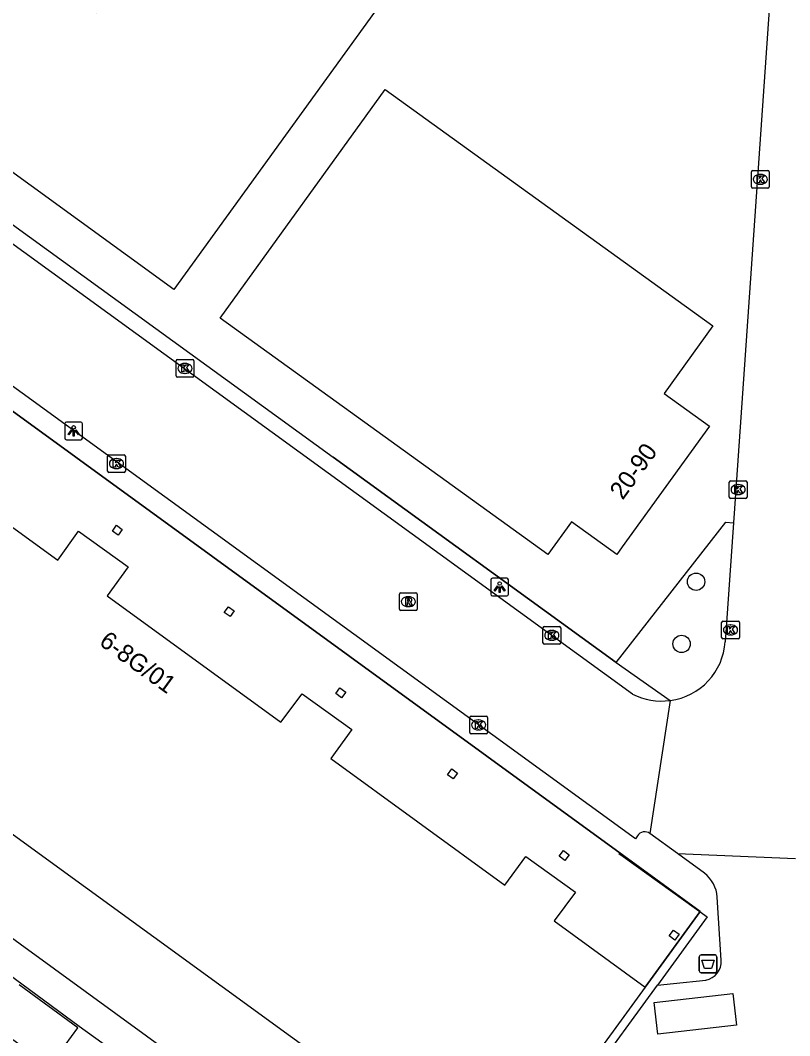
# Model space of a CAD drawing. Extents: x 160107 to 160928, y 382056 to 382918.
# Drawn here: x 160464.1 to 160507.5, y 382348.9 to 382406.2 of the extents above; entities that cross this region are included whole.
import ezdxf

# ---------------------------------------------------------------- set-up
doc = ezdxf.new("R2010")
doc.units = 0
for name, color, linetype in [('IMGEO_Afvalbak', 7, 'Continuous'), ('IMGEO_Boom', 7, 'Continuous'), ('IMGEO_Groenvoorziening', 7, 'Continuous'), ('IMGEO_Hek', 7, 'Continuous'), ('IMGEO_Kolk', 7, 'Continuous'), ('IMGEO_Lichtpunt', 7, 'Continuous'), ('IMGEO_Muur', 7, 'Continuous'), ('IMGEO_Pand', 7, 'Continuous'), ('IMGEO_Pand_nummerreeks', 7, 'Continuous'), ('IMGEO_Pand_overbouw', 7, 'Continuous'), ('IMGEO_Rijbaan_lokaal_open', 7, 'Continuous'), ('IMGEO_Rioolput', 7, 'Continuous'), ('IMGEO_Voetpad_open', 7, 'Continuous')]:
    doc.layers.add(name, color=color, linetype=linetype)

msp = doc.modelspace()

# ---------------------------------------------------------------- linework, layer by layer
at = {"layer": 'IMGEO_Afvalbak'}
for p, q in [((160502.366, 382352.535), (160502.366, 382353.335)), ((160502.366, 382353.335), (160502.366, 382352.535)), ((160502.466, 382353.435), (160503.256, 382353.435)), ((160503.256, 382353.435), (160502.466, 382353.435)), ((160503.356, 382353.335), (160503.356, 382352.535)), ((160503.356, 382352.535), (160503.356, 382353.335)), ((160503.256, 382352.435), (160502.466, 382352.435)), ((160502.466, 382352.435), (160503.256, 382352.435))]:
    msp.add_line(p, q, dxfattribs=at)
msp.add_lwpolyline([(160502.509, 382353.149), (160503.213, 382353.149), (160503.064, 382352.679), (160502.658, 382352.679), (160502.509, 382353.149)], dxfattribs=at)
for centre, start, end in [((160502.466, 382353.335), 90, 180), ((160502.466, 382353.335), 90, 180), ((160503.256, 382353.335), 0, 90), ((160503.256, 382353.335), 360, 90), ((160502.466, 382352.535), 180, 270), ((160502.466, 382352.535), 180, 270), ((160503.256, 382352.535), 270, 0), ((160503.256, 382352.535), 270, 0)]:
    msp.add_arc(centre, 0.1, start, end, dxfattribs=at)
at = {"layer": 'IMGEO_Boom'}
for centre in [(160502.19, 382374.5), (160501.37, 382370.99)]:
    msp.add_circle(centre, 0.489, dxfattribs=at)
at = {"layer": 'IMGEO_Groenvoorziening'}
msp.add_lwpolyline([(160497.679, 382369.934), (160503.86, 382377.86), (160504.298, 382377.83)], dxfattribs=at)
at = {"layer": 'IMGEO_Hek'}
for points in [[(160497.679, 382369.934), (160481.724, 382381.525)], [(160497.679, 382369.934), (160503.86, 382377.86)]]:
    msp.add_lwpolyline(points, dxfattribs=at)
at = {"layer": 'IMGEO_Kolk'}
for p, q in [((160505.312, 382396.782), (160505.312, 382397.634)), ((160505.387, 382397.708), (160506.239, 382397.708)), ((160505.8, 382397.488), (160505.825, 382397.488)), ((160506.313, 382397.634), (160506.313, 382396.782)), ((160506.239, 382396.708), (160505.387, 382396.708)), ((160505.823, 382396.928), (160505.798, 382396.928)), ((160472.859, 382386.109), (160472.859, 382386.961)), ((160472.934, 382387.035), (160473.786, 382387.035)), ((160473.86, 382386.961), (160473.86, 382386.109)), ((160473.347, 382386.815), (160473.372, 382386.815)), ((160473.786, 382386.035), (160472.934, 382386.035)), ((160473.37, 382386.255), (160473.345, 382386.255)), ((160469, 382380.738), (160469, 382381.59)), ((160469.075, 382381.664), (160469.927, 382381.664)), ((160469.488, 382381.444), (160469.513, 382381.444)), ((160470.001, 382381.59), (160470.001, 382380.738)), ((160469.927, 382380.664), (160469.075, 382380.664)), ((160469.511, 382380.884), (160469.486, 382380.884)), ((160504.059, 382379.271), (160504.059, 382380.123)), ((160504.134, 382380.197), (160504.986, 382380.197)), ((160505.06, 382380.123), (160505.06, 382379.271)), ((160504.547, 382379.977), (160504.572, 382379.977)), ((160504.986, 382379.197), (160504.134, 382379.197)), ((160504.57, 382379.417), (160504.545, 382379.417)), ((160503.63, 382371.353), (160503.63, 382372.205)), ((160503.705, 382372.279), (160504.557, 382372.279)), ((160504.118, 382372.059), (160504.143, 382372.059)), ((160504.631, 382372.205), (160504.631, 382371.353)), ((160493.552, 382371.046), (160493.552, 382371.898)), ((160493.627, 382371.972), (160494.479, 382371.972)), ((160494.04, 382371.752), (160494.065, 382371.752)), ((160494.553, 382371.898), (160494.553, 382371.046)), ((160504.141, 382371.499), (160504.116, 382371.499)), ((160494.479, 382370.972), (160493.627, 382370.972)), ((160494.063, 382371.192), (160494.038, 382371.192)), ((160504.557, 382371.279), (160503.705, 382371.279)), ((160489.495, 382366.915), (160490.347, 382366.915)), ((160489.42, 382365.989), (160489.42, 382366.841)), ((160489.908, 382366.695), (160489.933, 382366.695)), ((160490.421, 382366.841), (160490.421, 382365.989)), ((160490.347, 382365.915), (160489.495, 382365.915)), ((160489.931, 382366.135), (160489.906, 382366.135))]:
    msp.add_line(p, q, dxfattribs=at)
for points in [[(160505.312, 382396.782), (160505.312, 382397.634)], [(160505.387, 382397.708), (160506.239, 382397.708)], [(160505.633, 382397.408), (160505.756, 382397.408), (160505.756, 382397.257), (160505.886, 382397.408), (160506.05, 382397.408), (160505.904, 382397.257), (160506.057, 382397.008), (160505.905, 382397.008), (160505.82, 382397.172), (160505.756, 382397.105), (160505.756, 382397.008), (160505.633, 382397.008), (160505.633, 382397.408)], [(160506.313, 382397.634), (160506.313, 382396.782)], [(160506.239, 382396.708), (160505.387, 382396.708)], [(160472.859, 382386.109), (160472.859, 382386.961)], [(160472.934, 382387.035), (160473.786, 382387.035)], [(160473.86, 382386.961), (160473.86, 382386.109)], [(160473.18, 382386.735), (160473.303, 382386.735), (160473.303, 382386.584), (160473.433, 382386.735), (160473.597, 382386.735), (160473.451, 382386.584), (160473.604, 382386.335), (160473.452, 382386.335), (160473.367, 382386.499), (160473.303, 382386.432), (160473.303, 382386.335), (160473.18, 382386.335), (160473.18, 382386.735)], [(160473.786, 382386.035), (160472.934, 382386.035)], [(160469, 382380.738), (160469, 382381.59)], [(160469.075, 382381.664), (160469.927, 382381.664)], [(160469.321, 382381.364), (160469.444, 382381.364), (160469.444, 382381.213), (160469.574, 382381.364), (160469.738, 382381.364), (160469.592, 382381.213), (160469.745, 382380.964), (160469.593, 382380.964), (160469.508, 382381.128), (160469.444, 382381.061), (160469.444, 382380.964), (160469.321, 382380.964), (160469.321, 382381.364)], [(160470.001, 382381.59), (160470.001, 382380.738)], [(160469.927, 382380.664), (160469.075, 382380.664)], [(160504.059, 382379.271), (160504.059, 382380.123)], [(160504.134, 382380.197), (160504.986, 382380.197)], [(160505.06, 382380.123), (160505.06, 382379.271)], [(160504.38, 382379.897), (160504.503, 382379.897), (160504.503, 382379.746), (160504.633, 382379.897), (160504.797, 382379.897), (160504.651, 382379.746), (160504.804, 382379.497), (160504.652, 382379.497), (160504.567, 382379.661), (160504.503, 382379.594), (160504.503, 382379.497), (160504.38, 382379.497), (160504.38, 382379.897)], [(160504.986, 382379.197), (160504.134, 382379.197)], [(160503.63, 382371.353), (160503.63, 382372.205)], [(160503.705, 382372.279), (160504.557, 382372.279)], [(160504.631, 382372.205), (160504.631, 382371.353)], [(160493.552, 382371.046), (160493.552, 382371.898)], [(160493.627, 382371.972), (160494.479, 382371.972)], [(160493.873, 382371.672), (160493.996, 382371.672), (160493.996, 382371.521), (160494.126, 382371.672), (160494.29, 382371.672), (160494.144, 382371.521), (160494.297, 382371.272), (160494.145, 382371.272), (160494.06, 382371.436), (160493.996, 382371.369), (160493.996, 382371.272), (160493.873, 382371.272), (160493.873, 382371.672)], [(160494.553, 382371.898), (160494.553, 382371.046)], [(160503.951, 382371.979), (160504.074, 382371.979), (160504.074, 382371.828), (160504.204, 382371.979), (160504.368, 382371.979), (160504.222, 382371.828), (160504.375, 382371.579), (160504.223, 382371.579), (160504.138, 382371.743), (160504.074, 382371.676), (160504.074, 382371.579), (160503.951, 382371.579), (160503.951, 382371.979)], [(160494.479, 382370.972), (160493.627, 382370.972)], [(160504.557, 382371.279), (160503.705, 382371.279)], [(160489.495, 382366.915), (160490.347, 382366.915)], [(160489.42, 382365.989), (160489.42, 382366.841)], [(160489.741, 382366.615), (160489.864, 382366.615), (160489.864, 382366.464), (160489.994, 382366.615), (160490.158, 382366.615), (160490.012, 382366.464), (160490.165, 382366.215), (160490.013, 382366.215), (160489.928, 382366.379), (160489.864, 382366.312), (160489.864, 382366.215), (160489.741, 382366.215), (160489.741, 382366.615)], [(160490.421, 382366.841), (160490.421, 382365.989)], [(160490.347, 382365.915), (160489.495, 382365.915)]]:
    msp.add_lwpolyline(points, dxfattribs=at)
for centre, start, end in [((160505.389, 382397.632), 91.55205, 178.44795), ((160505.389, 382397.632), 91.55205, 178.44795), ((160506.237, 382397.632), 1.55205, 88.44795), ((160506.237, 382397.632), 1.55205, 88.44795), ((160505.389, 382396.784), 181.55205, 268.44795), ((160505.389, 382396.784), 181.55205, 268.44795), ((160506.237, 382396.784), 271.55205, 358.44795), ((160506.237, 382396.784), 271.55205, 358.44795), ((160472.936, 382386.959), 91.55205, 178.44795), ((160472.936, 382386.959), 91.55205, 178.44795), ((160473.784, 382386.959), 1.55205, 88.44795), ((160473.784, 382386.959), 1.55205, 88.44795), ((160472.936, 382386.111), 181.55205, 268.44795), ((160472.936, 382386.111), 181.55205, 268.44795), ((160473.784, 382386.111), 271.55205, 358.44795), ((160473.784, 382386.111), 271.55205, 358.44795), ((160469.077, 382381.588), 91.55205, 178.44795), ((160469.077, 382381.588), 91.55205, 178.44795), ((160469.925, 382381.588), 1.55205, 88.44795), ((160469.925, 382381.588), 1.55205, 88.44795), ((160469.077, 382380.74), 181.55205, 268.44795), ((160469.077, 382380.74), 181.55205, 268.44795), ((160469.925, 382380.74), 271.55205, 358.44795), ((160469.925, 382380.74), 271.55205, 358.44795), ((160504.136, 382380.121), 91.55205, 178.44795), ((160504.136, 382380.121), 91.55205, 178.44795), ((160504.984, 382380.121), 1.55205, 88.44795), ((160504.984, 382380.121), 1.55205, 88.44795), ((160504.136, 382379.273), 181.55205, 268.44795), ((160504.136, 382379.273), 181.55205, 268.44795), ((160504.984, 382379.273), 271.55205, 358.44795), ((160504.984, 382379.273), 271.55205, 358.44795), ((160503.707, 382372.203), 91.55205, 178.44795), ((160503.707, 382372.203), 91.55205, 178.44795), ((160504.555, 382372.203), 1.55205, 88.44795), ((160504.555, 382372.203), 1.55205, 88.44795), ((160493.629, 382371.896), 91.55205, 178.44795), ((160493.629, 382371.896), 91.55205, 178.44795), ((160494.477, 382371.896), 1.55205, 88.44795), ((160494.477, 382371.896), 1.55205, 88.44795), ((160493.629, 382371.048), 181.55205, 268.44795), ((160493.629, 382371.048), 181.55205, 268.44795), ((160494.477, 382371.048), 271.55205, 358.44795), ((160494.477, 382371.048), 271.55205, 358.44795), ((160503.707, 382371.355), 181.55205, 268.44795), ((160503.707, 382371.355), 181.55205, 268.44795), ((160504.555, 382371.355), 271.55205, 358.44795), ((160504.555, 382371.355), 271.55205, 358.44795), ((160489.497, 382366.839), 91.55205, 178.44795), ((160489.497, 382366.839), 91.55205, 178.44795), ((160490.345, 382366.839), 1.55205, 88.44795), ((160490.345, 382366.839), 1.55205, 88.44795), ((160489.497, 382365.991), 181.55205, 268.44795), ((160489.497, 382365.991), 181.55205, 268.44795), ((160490.345, 382365.991), 271.55205, 358.44795), ((160490.345, 382365.991), 271.55205, 358.44795)]:
    msp.add_arc(centre, 0.0765, start, end, dxfattribs=at)
for centre, major_axis, ratio, start_param, end_param in [((160505.799, 382397.208), (-0.387, 0.002), 0.722429, 4.712389, 7.853982), ((160505.824, 382397.208), (-0.39, 0.002), 0.717154, 1.570796, 4.712389), ((160473.346, 382386.535), (-0.387, 0.002), 0.722429, 4.712389, 7.853982), ((160473.371, 382386.535), (-0.39, 0.002), 0.717154, 1.570796, 4.712389), ((160469.487, 382381.164), (-0.387, 0.002), 0.722429, 4.712389, 7.853982), ((160469.512, 382381.164), (-0.39, 0.002), 0.717154, 1.570796, 4.712389), ((160504.546, 382379.697), (-0.387, 0.002), 0.722429, 4.712389, 7.853982), ((160504.571, 382379.697), (-0.39, 0.002), 0.717154, 1.570796, 4.712389), ((160504.117, 382371.779), (-0.387, 0.002), 0.722429, 4.712389, 7.853982), ((160504.142, 382371.779), (-0.39, 0.002), 0.717154, 1.570796, 4.712389), ((160494.039, 382371.472), (-0.387, 0.002), 0.722429, 4.712389, 7.853982), ((160494.064, 382371.472), (-0.39, 0.002), 0.717154, 1.570796, 4.712389), ((160489.907, 382366.415), (-0.387, 0.002), 0.722429, 4.712389, 7.853982), ((160489.932, 382366.415), (-0.39, 0.002), 0.717154, 1.570796, 4.712389)]:
    msp.add_ellipse(centre, major_axis=major_axis, ratio=ratio, start_param=start_param, end_param=end_param, dxfattribs=at)
at = {"layer": 'IMGEO_Lichtpunt'}
for p, q in [((160467.486, 382383.506), (160466.678, 382383.506)), ((160467.486, 382383.506), (160466.678, 382383.506)), ((160466.584, 382383.411), (160466.584, 382382.604)), ((160466.584, 382383.411), (160466.584, 382382.604)), ((160467.58, 382382.604), (160467.58, 382383.411)), ((160467.58, 382382.604), (160467.58, 382383.411)), ((160466.678, 382382.51), (160467.486, 382382.51)), ((160466.678, 382382.51), (160467.486, 382382.51)), ((160490.61, 382374.599), (160490.61, 382373.792)), ((160490.61, 382374.599), (160490.61, 382373.792)), ((160491.512, 382374.694), (160490.704, 382374.694)), ((160491.512, 382374.694), (160490.704, 382374.694)), ((160491.606, 382373.792), (160491.606, 382374.599)), ((160491.606, 382373.792), (160491.606, 382374.599)), ((160490.704, 382373.698), (160491.512, 382373.698)), ((160490.704, 382373.698), (160491.512, 382373.698))]:
    msp.add_line(p, q, dxfattribs=at)
for points in [[(160466.958, 382383.075), (160466.997, 382383.047), (160466.809, 382382.785), (160466.771, 382382.812), (160466.958, 382383.075)], [(160467.06, 382383.027), (160467.107, 382383.027), (160467.107, 382382.705), (160467.06, 382382.705), (160467.06, 382383.027)], [(160467.17, 382383.047), (160467.208, 382383.074), (160467.395, 382382.812), (160467.356, 382382.784), (160467.17, 382383.047)], [(160490.984, 382374.263), (160491.023, 382374.235), (160490.835, 382373.973), (160490.797, 382374), (160490.984, 382374.263)], [(160491.086, 382374.215), (160491.133, 382374.215), (160491.133, 382373.893), (160491.086, 382373.893), (160491.086, 382374.215)], [(160491.196, 382374.235), (160491.234, 382374.262), (160491.421, 382374), (160491.382, 382373.972), (160491.196, 382374.235)]]:
    msp.add_lwpolyline(points, dxfattribs=at)
for centre in [(160467.083, 382383.209), (160491.109, 382374.397)]:
    msp.add_circle(centre, 0.0994, dxfattribs=at)
for centre, start, end in [((160466.678, 382383.411), 90, 180), ((160466.678, 382383.411), 90, 180), ((160467.486, 382383.411), 0, 90), ((160467.486, 382383.411), 0, 90), ((160466.678, 382382.604), 180, 270), ((160466.678, 382382.604), 180, 270), ((160467.486, 382382.604), 270, 0), ((160467.486, 382382.604), 270, 360), ((160490.704, 382374.599), 90, 180), ((160490.704, 382374.599), 90, 180), ((160491.512, 382374.599), 0, 90), ((160491.512, 382374.599), 0, 90), ((160490.704, 382373.792), 180, 270), ((160490.704, 382373.792), 180, 270), ((160491.512, 382373.792), 270, 0), ((160491.512, 382373.792), 270, 360)]:
    msp.add_arc(centre, 0.0946, start, end, dxfattribs=at)
at = {"layer": 'IMGEO_Muur'}
for points in [[(160497.832, 382359.155), (160498.073, 382358.982)], [(160498.073, 382358.982), (160502.811, 382355.589)], [(160502.811, 382355.589), (160500.007, 382351.735)]]:
    msp.add_lwpolyline(points, dxfattribs=at)
at = {"layer": 'IMGEO_Pand'}
for points in [[(160496.01, 382423.19), (160472.739, 382390.992), (160443.139, 382412.509), (160443.937, 382413.611), (160446.425, 382417.048), (160445.872, 382417.448), (160446.399, 382418.176), (160446.953, 382417.775), (160449.135, 382420.786), (160468.398, 382406.625), (160478.135, 382420.019), (160485.824, 382430.595)], [(160503.136, 382388.933), (160500.383, 382385.124), (160502.945, 382383.285), (160498.016, 382376.464), (160497.711, 382376.043), (160495.161, 382377.882), (160493.827, 382376.039), (160475.352, 382389.381), (160484.662, 382402.283), (160503.136, 382388.933)], [(160448.643, 382388.532), (160453.568, 382384.905), (160454.761, 382386.535), (160457.54, 382384.501), (160456.351, 382382.868), (160466.187, 382375.719), (160467.365, 382377.35), (160470.157, 382375.333), (160468.968, 382373.7), (160478.776, 382366.565), (160479.978, 382368.175), (160482.771, 382366.161), (160481.591, 382364.526), (160491.395, 382357.376), (160492.59, 382358.99), (160495.379, 382356.975), (160494.187, 382355.357), (160499.315, 382351.619)], [(160469.506, 382377.684), (160469.831, 382377.448), (160469.594, 382377.121), (160469.268, 382377.357), (160469.506, 382377.684)], [(160440.354, 382377.176), (160491.079, 382340.291), (160491.222, 382340.488), (160491.833, 382341.328)], [(160475.815, 382373.089), (160476.14, 382372.854), (160475.903, 382372.527), (160475.578, 382372.762), (160475.815, 382373.089)], [(160482.104, 382368.51), (160482.429, 382368.273), (160482.193, 382367.948), (160481.867, 382368.185), (160482.104, 382368.51)], [(160488.408, 382363.929), (160488.733, 382363.695), (160488.497, 382363.368), (160488.172, 382363.602), (160488.408, 382363.929)], [(160494.714, 382359.336), (160495.03, 382359.094), (160494.787, 382358.773), (160494.469, 382359.017), (160494.714, 382359.336)], [(160500.905, 382354.84), (160501.23, 382354.607), (160500.997, 382354.278), (160500.671, 382354.512), (160500.905, 382354.84)], [(160462.41, 382349.561), (160465.723, 382347.135), (160465.894, 382347.369), (160467.327, 382349.327), (160464.014, 382351.753)], [(160499.315, 382351.619), (160491.833, 382341.328)]]:
    msp.add_lwpolyline(points, dxfattribs=at)
at = {"layer": 'IMGEO_Pand_overbouw'}
msp.add_lwpolyline([(160451.707, 382392.731), (160448.643, 382388.532), (160453.568, 382384.905), (160454.761, 382386.535), (160457.54, 382384.501), (160456.351, 382382.868), (160466.187, 382375.719), (160467.365, 382377.35), (160470.157, 382375.333), (160468.968, 382373.7), (160478.776, 382366.565), (160479.978, 382368.175), (160482.771, 382366.161), (160481.591, 382364.526), (160491.395, 382357.376), (160492.59, 382358.99), (160495.379, 382356.975), (160494.187, 382355.357), (160499.315, 382351.619), (160502.419, 382355.889), (160498.105, 382359.029), (160451.741, 382392.778)], close=True, dxfattribs=at)
at = {"layer": 'IMGEO_Rijbaan_lokaal_open'}
for points in [[(160498.608, 382368.158), (160429.934, 382418.064), (160429.691, 382417.738), (160411.998, 382430.553)], [(160498.881, 382360.163), (160498.767, 382359.996), (160408.261, 382425.803)], [(160507.218, 382409.474), (160507.129, 382408.141), (160506.827, 382408.163), (160506.796, 382407.89), (160506.387, 382407.891), (160504.298, 382377.83)], [(160504.298, 382377.83), (160503.831, 382371.114)], [(160500.724, 382367.794), (160499.589, 382360.286)], [(160501.131, 382359.166), (160499.589, 382360.286)], [(160502.671, 382358.047), (160501.131, 382359.166)], [(160501.131, 382359.166), (160507.788, 382358.872)], [(160503.598, 382353.139), (160503.386, 382356.699)], [(160492.226, 382341.039), (160500.007, 382351.735), (160500.905, 382351.829), (160502.729, 382352.02)], [(160504.468, 382349.465), (160500.036, 382348.96), (160499.831, 382350.756), (160504.264, 382351.261), (160504.468, 382349.465)]]:
    msp.add_lwpolyline(points, dxfattribs=at)
for centre, radius, start, end in [((160500.254, 382371.348), 3.585, 277.53355, 356.26279), ((160500.243, 382371.328), 3.567, 242.72332, 277.7554), ((160499.291, 382359.899), 0.488, 52.42778, 147.28334), ((160501.431, 382356.525), 1.963, 5.07168, 50.81266), ((160502.567, 382353.043), 1.036, 279.01549, 5.31966)]:
    msp.add_arc(centre, radius, start, end, dxfattribs=at)
at = {"layer": 'IMGEO_Rioolput'}
for p, q in [((160485.458, 382372.945), (160485.458, 382373.797)), ((160485.533, 382373.871), (160486.385, 382373.871)), ((160486.459, 382373.797), (160486.459, 382372.945)), ((160485.946, 382373.651), (160485.971, 382373.651)), ((160486.385, 382372.871), (160485.533, 382372.871)), ((160485.969, 382373.091), (160485.944, 382373.091))]:
    msp.add_line(p, q, dxfattribs=at)
for points in [[(160485.458, 382372.945), (160485.458, 382373.797)], [(160485.533, 382373.871), (160486.385, 382373.871)], [(160486.459, 382373.797), (160486.459, 382372.945)], [(160486.047, 382373.569), (160485.795, 382373.571), (160485.795, 382373.171)], [(160485.795, 382373.171), (160485.919, 382373.171), (160485.919, 382373.333), (160485.93, 382373.333)], [(160485.973, 382373.49), (160485.919, 382373.49), (160485.919, 382373.409)], [(160485.919, 382373.409), (160485.971, 382373.409)], [(160485.977, 382373.304), (160486.048, 382373.171), (160486.188, 382373.171), (160486.123, 382373.297)], [(160486.385, 382372.871), (160485.533, 382372.871)]]:
    msp.add_lwpolyline(points, dxfattribs=at)
for centre, radius, start, end in [((160485.535, 382373.795), 0.0765, 91.55205, 178.44795), ((160485.535, 382373.795), 0.0765, 91.55205, 178.44795), ((160486.383, 382373.795), 0.0765, 1.55205, 88.44795), ((160486.383, 382373.795), 0.0765, 1.55205, 88.44795), ((160485.929, 382373.28), 0.0533, 26.02933, 88.69889), ((160485.955, 382373.598), 0.19, 274.7715, 282.96867), ((160485.979, 382373.394), 0.0964, 77.00612, 93.18647), ((160485.993, 382373.451), 0.0378, 276.66336, 79.67722), ((160486.046, 382373.459), 0.109, 350.36119, 89.41601), ((160486.044, 382373.459), 0.112, 277.58423, 350.98172), ((160486.028, 382373.244), 0.108, 29.51342, 73.79051), ((160485.535, 382372.947), 0.0765, 181.55205, 268.44795), ((160485.535, 382372.947), 0.0765, 181.55205, 268.44795), ((160486.383, 382372.947), 0.0765, 271.55205, 358.44795), ((160486.383, 382372.947), 0.0765, 271.55205, 358.44795)]:
    msp.add_arc(centre, radius, start, end, dxfattribs=at)
for centre, major_axis, ratio, start_param, end_param in [((160485.945, 382373.371), (-0.387, 0.002), 0.722429, 4.712389, 7.853982), ((160485.97, 382373.371), (-0.39, 0.002), 0.717154, 1.570796, 4.712389)]:
    msp.add_ellipse(centre, major_axis=major_axis, ratio=ratio, start_param=start_param, end_param=end_param, dxfattribs=at)
at = {"layer": 'IMGEO_Voetpad_open'}
for points in [[(160430.325, 382418.844), (160481.724, 382381.525), (160497.679, 382369.934)], [(160426.593, 382410.937), (160439.531, 382401.558), (160451.707, 382392.731), (160451.741, 382392.778), (160498.105, 382359.029), (160502.419, 382355.889), (160499.315, 382351.619)], [(160497.679, 382369.934), (160500.724, 382367.794)], [(160447.24, 382365.923), (160447.411, 382366.159), (160460.587, 382356.574), (160483.716, 382339.75), (160486.31, 382337.728), (160488.477, 382336.147), (160490.845, 382334.379)], [(160448.621, 382341.093), (160457.884, 382353.235), (160459.402, 382355.308), (160467.398, 382349.424), (160471.028, 382346.804), (160476.542, 382342.636), (160479.225, 382340.68)]]:
    msp.add_lwpolyline(points, dxfattribs=at)

# ---------------------------------------------------------------- texts
at = {"layer": 'IMGEO_Pand_nummerreeks'}
for s, rotation, p in [('20-90', 54.14451, (160498.048, 382379.069)), ('6-8G/01', 323.96668, (160468.464, 382370.974))]:
    msp.add_text(s, height=1, rotation=rotation, dxfattribs=at).set_placement(p)

doc.saveas('drawing.dxf')
